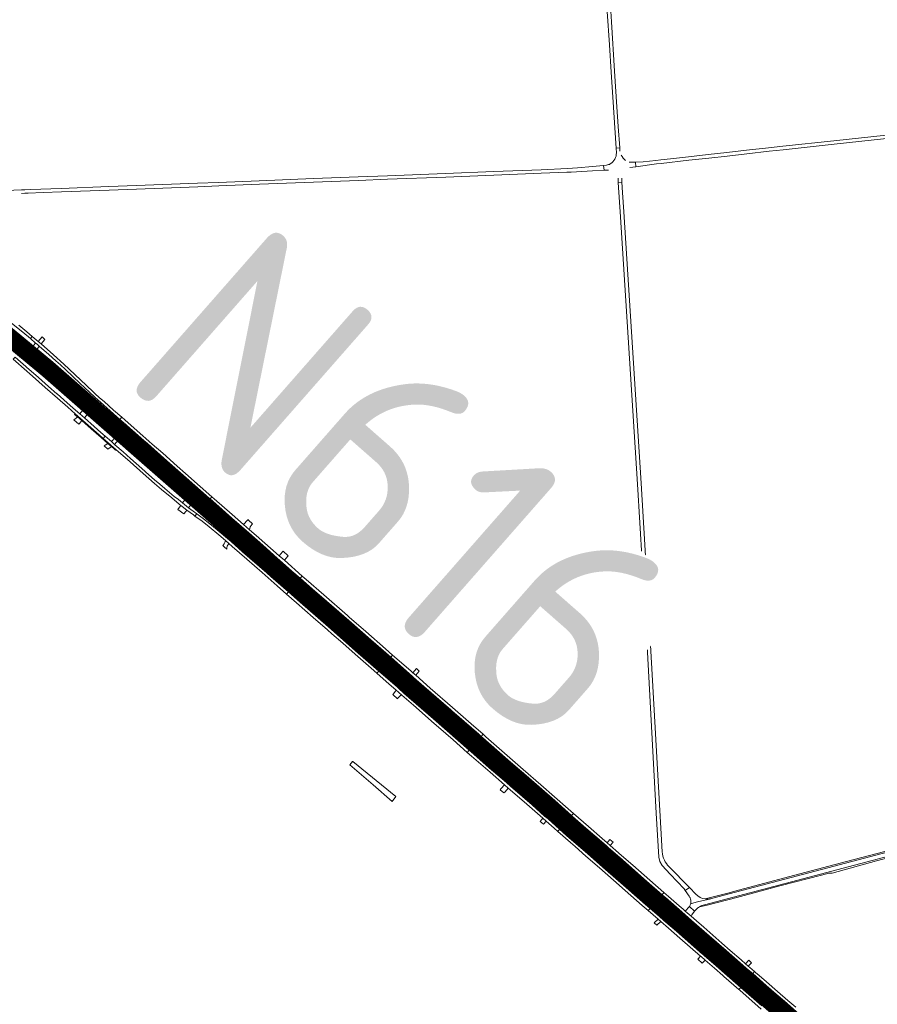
# Model space of a CAD drawing. Header units: metres. Extents: x 166325 to 190320, y 381923 to 404576.
# Tile 736 of 1056: x 173856 to 174570, y 397675 to 398494. Entities that reach past the tile are written whole.
import ezdxf

# ---------------------------------------------------------------- set-up
doc = ezdxf.new("R2010")
doc.units = ezdxf.units.M
for name, color, linetype, lineweight in [('B-WE-VH-VERHARDING_ASFALT-GV', 8, 'Continuous', 18), ('B-WE-VH-VERHARDING_BETON-GV', 8, 'Continuous', 18), ('B-WE-VH-VERHARDING_BETONSTRAATSTEEN-GV', 8, 'Continuous', 18), ('B-WE-VH-VERHARDING_HALFVERHARDING-GV', 8, 'Continuous', 18), ('B-WE-VH-VERHARDING_N-WEG', 8, 'Continuous', 18), ('B-WE-VH-VERHARDING_STRAATBAKSTEEN-GV', 8, 'Continuous', 18), ('X-XX-AL-TEKENBLAD-T50', 4, 'Continuous', 50)]:
    doc.layers.add(name, color=color, linetype=linetype, lineweight=lineweight)
doc.styles.add('NLCS-ISO-M500-T50', font='NLCS-ISO.ttf', dxfattribs={"height": 2.5})

msp = doc.modelspace()

# ---------------------------------------------------------------- linework, layer by layer
at = {"layer": 'B-WE-VH-VERHARDING_ASFALT-GV', "flags": 128}
for points in [[(174345.266, 398501.09), (174347.114, 398473.333), (174348.561, 398450.696), (174349.979, 398429.74), (174352.567, 398387.322), (174355.59, 398387.511), (174354.389, 398405.289), (174353.293, 398421.61), (174351.407, 398451.429), (174348.763, 398492.371), (174348.188, 398501.279)], [(174345.266, 398501.09), (174347.114, 398473.333), (174348.561, 398450.696), (174349.979, 398429.74), (174352.567, 398387.322), (174355.59, 398387.511), (174354.389, 398405.289), (174353.293, 398421.61), (174351.407, 398451.429), (174348.763, 398492.371), (174348.188, 398501.279)], [(174577.343, 398398.17), (174533.685, 398393.467), (174491.371, 398388.908), (174479.567, 398387.636), (174461.2, 398385.561), (174444.757, 398383.696), (174429.358, 398382.039), (174412.824, 398380.211), (174397.918, 398378.523), (174389.846, 398377.701), (174385.787, 398377.229), (174375.002, 398376.105), (174368.711, 398375.811), (174368.983, 398371.948), (174386.143, 398374.272), (174390.166, 398374.727), (174413.146, 398377.329), (174429.672, 398379.156), (174445.075, 398380.813), (174461.526, 398382.679), (174479.885, 398384.754), (174491.681, 398386.024), (174533.996, 398390.583), (174577.653, 398395.287)], [(174355.782, 398384.901), (174355.59, 398387.511), (174352.567, 398387.322), (174352.814, 398383.556)], [(174055.82, 398357.279), (174100.945, 398359.116), (174138.16, 398360.524), (174162.474, 398361.473), (174210.828, 398363.357), (174250.933, 398364.92), (174290.357, 398366.456), (174311.647, 398367.279), (174315.096, 398367.412), (174332.923, 398368.365), (174342.61, 398368.932), (174342.198, 398373.031), (174332.915, 398372.075), (174320.582, 398370.871), (174312.288, 398370.306), (174290.24, 398369.454), (174250.816, 398367.918), (174210.711, 398366.355), (174162.357, 398364.471), (174138.045, 398363.521), (174100.827, 398362.114), (174055.696, 398360.277), (174021.8, 398358.878), (174004.395, 398358.114), (173953.451, 398356.207), (173930.633, 398355.352), (173890.889, 398353.928), (173865.359, 398352.957), (173860.611, 398352.777), (173857.765, 398352.676), (173845.012, 398352.223)], [(174344.763, 398373.323), (174342.198, 398373.031), (174342.61, 398368.932), (174346.399, 398369.132)], [(174364.136, 398371.291), (174368.983, 398371.948), (174368.711, 398375.811)], [(173857.809, 398349.698), (173860.61, 398349.811), (173863.446, 398349.927), (173875.863, 398350.355), (173891, 398350.93), (173930.743, 398352.354), (173953.564, 398353.209), (174004.517, 398355.117), (174021.928, 398355.88), (174055.82, 398357.279)], [(174354.207, 398362.398), (174354.446, 398358.768), (174357.45, 398358.957), (174357.276, 398362.429)], [(174380.182, 397992.124), (174379.22, 398010.811), (174373.42, 398108.721), (174359.025, 398334.28), (174357.998, 398350.366), (174357.45, 398358.957), (174354.446, 398358.768), (174355.443, 398342.35), (174355.955, 398334.305), (174370.38, 398107.811), (174376.2, 398011.191), (174377.23, 397997.381), (174377.344, 397993.819), (174377.512, 397988.574), (174386.06, 397834.19), (174388.057, 397797.496), (174388.913, 397793.813), (174390.973, 397790.643), (174397.663, 397783.481), (174409.25, 397771.06), (174410.171, 397769.749), (174413.563, 397772.189), (174396.448, 397789.77)], [(173850.03, 398224.154), (173856.716, 398218.631), (173857.031, 398219.01), (173858.786, 398221.128), (173853.209, 398225.74)], [(174391.078, 397801.974), (174380.86, 397978.97), (174380.451, 397986.916), (174380.182, 397992.124)], [(174426.065, 397757.915), (174532.018, 397785.855), (174661.16, 397819.91), (174757.88, 397845.34), (174768.13, 397847.88), (174776.67, 397849.72), (174786.781, 397851.686), (174792.92, 397852.88), (174821.192, 397857.83), (174830.897, 397859.53), (174951.96, 397880.728), (174960.905, 397882.296), (174978.583, 397885.451), (174981.439, 397885.961)], [(174761.685, 397849.884), (174755.753, 397848.356), (174754.571, 397848.04), (174753.39, 397847.72), (174753.079, 397847.638), (174736.402, 397843.24), (174734.905, 397842.845), (174724.557, 397840.117), (174721.432, 397839.293), (174432.074, 397763.055), (174431.516, 397762.922), (174420.312, 397760.25), (174417.295, 397759.558), (174414.5, 397758.595)], [(174418.874, 397766.734), (174413.563, 397772.189), (174410.171, 397769.749), (174413.431, 397765.106)], [(174414.072, 397764.009), (174414.233, 397763.647), (174414.375, 397763.277), (174414.497, 397762.9), (174414.6, 397762.517)], [(174414.5, 397758.595), (174417.295, 397759.558), (174420.312, 397760.25), (174431.516, 397762.922)], [(174414.788, 397760.165), (174414.787, 397760.145)], [(174414.807, 397760.96), (174414.808, 397760.94)], [(174413.702, 397756.343), (174417.931, 397752.595), (174418.709, 397753.468), (174419.447, 397754.221)]]:
    msp.add_lwpolyline(points, dxfattribs=at)
at = {"layer": 'B-WE-VH-VERHARDING_ASFALT-GV'}
for points in [[(174352.814, 398383.556, -0.2712155), (174347.8, 398374.22)], [(174360.408, 398377.183, -0.0887884), (174356.805, 398381.475)], [(174347.8, 398374.22, -0.0945219), (174344.763, 398373.323)], [(174368.711, 398375.811, -0.0341441), (174363.527, 398375.762)], [(174392.847, 397794.974, -0.0956031), (174391.078, 397801.974)], [(174396.448, 397789.77, -0.0836789), (174392.847, 397794.974)], [(174426.868, 397762.729, -0.1687591), (174418.874, 397766.734)], [(174413.431, 397765.106, -0.0413011), (174414.072, 397764.009)], [(174414.5, 397758.595, -0.076244), (174413.702, 397756.343)], [(174414.787, 397760.145, -0.0521428), (174414.5, 397758.595)], [(174414.6, 397762.517, -0.0520425), (174414.807, 397760.96)], [(174414.808, 397760.94, -0.0258226), (174414.788, 397760.165)], [(174431.516, 397762.922, -0.0858383), (174426.868, 397762.729)], [(174419.447, 397754.221, -0.0514771), (174421.936, 397756.141)]]:
    msp.add_lwpolyline(points, format="xyb", dxfattribs=at)
at = {"layer": 'B-WE-VH-VERHARDING_ASFALT-GV', "flags": 128}
for points in [[(173858.521, 398225.537), (173846.998, 398234.823), (173836.796, 398242.837), (173829.856, 398248.041), (173818.584, 398256.075), (173808.248, 398263.062), (173808.058, 398263.19), (173798.41, 398269.548), (173789.339, 398275.158), (173785.995, 398277.25), (173779.009, 398281.344), (173778.833, 398281.044), (173777.378, 398278.56), (173782.386, 398275.745), (173792.64, 398269.456), (173802.61, 398263.017), (173814.964, 398254.693), (173824.804, 398247.836), (173834.396, 398240.735), (173843.817, 398233.349), (173853.209, 398225.74), (173858.786, 398221.128), (173860.55, 398223.256), (173860.845, 398223.611)], [(173889.773, 398194.944), (173878.544, 398204.536), (173862.444, 398218.104), (173858.786, 398221.128), (173857.031, 398219.01), (173856.716, 398218.631), (173858.336, 398217.293), (173868.881, 398208.474), (173878.939, 398200.016), (173890.112, 398190.493), (173892.215, 398188.677), (173899.077, 398182.752), (173908.256, 398174.998), (173917.667, 398166.823), (173923.569, 398161.727), (173932.551, 398153.909), (173932.688, 398153.788), (173932.83, 398153.949), (173934.677, 398156.05), (173925.469, 398164.127), (173917.104, 398171.425), (173908.117, 398179.169), (173898.933, 398187.056)], [(173870.104, 398215.898), (173868.849, 398216.976), (173867.171, 398218.368), (173864.534, 398220.554), (173860.845, 398223.611), (173860.55, 398223.256), (173858.786, 398221.128), (173862.444, 398218.104), (173878.544, 398204.536), (173889.773, 398194.944), (173898.933, 398187.056), (173908.117, 398179.169), (173917.104, 398171.425), (173925.469, 398164.127), (173934.677, 398156.05), (173936.494, 398158.117), (173936.623, 398158.263), (173927.291, 398166.429), (173917.546, 398175.06), (173905.729, 398185.214), (173894.316, 398195.165), (173883.911, 398204.031)], [(173934.677, 398156.05), (173932.83, 398153.949), (173932.688, 398153.788), (173935.725, 398151.08), (173942.804, 398144.858), (173943.347, 398144.381), (173947.812, 398140.441), (173964.392, 398125.862), (173976.415, 398115.259), (173993.981, 398099.703), (174003.283, 398091.507), (174007.21, 398088.047), (174007.681, 398087.63), (174007.829, 398087.798), (174009.689, 398089.92), (174007.444, 398091.891), (173978.256, 398117.685), (173951.245, 398141.515)], [(173942.38, 398153.209), (173941.196, 398154.249), (173936.677, 398158.216), (173936.623, 398158.263), (173936.494, 398158.117), (173934.677, 398156.05), (173951.245, 398141.515), (173978.256, 398117.685), (174007.444, 398091.891), (174009.689, 398089.92), (174011.526, 398092.014), (174011.696, 398092.208), (173995.148, 398106.737), (173975.942, 398123.825), (173961.625, 398136.312), (173954.787, 398142.316)], [(174032.301, 398070.072), (174009.689, 398089.92), (174007.829, 398087.798), (174007.681, 398087.63), (174024.583, 398072.68), (174029.191, 398068.648), (174038.805, 398060.361), (174065.787, 398036.597), (174067.567, 398035.017), (174082.849, 398021.601), (174083.004, 398021.778), (174084.875, 398023.911), (174070.577, 398036.452), (174052.493, 398052.335)], [(174032.301, 398070.072), (174052.493, 398052.335), (174070.577, 398036.452), (174084.875, 398023.911), (174086.732, 398026.029), (174086.915, 398026.236), (174073.889, 398037.724), (174070.81, 398040.439), (174065.571, 398044.969), (174056.32, 398052.969), (174046.002, 398062.051), (174035.568, 398071.236), (174028.875, 398077.128), (174016.505, 398087.987), (174016.332, 398088.139), (174011.696, 398092.208), (174011.526, 398092.014), (174009.689, 398089.92)], [(174088.569, 398020.671), (174084.875, 398023.911), (174083.004, 398021.778), (174082.849, 398021.601), (174097.148, 398009.049), (174119.265, 397989.682), (174144.153, 397967.91), (174151.486, 397961.517), (174158.069, 397955.777), (174158.199, 397955.925), (174160.058, 397958.053), (174133.759, 397981.018), (174106.731, 398004.753)], [(174161.91, 397960.171), (174162.078, 397960.363), (174153.679, 397967.706), (174132.094, 397986.527), (174113.143, 398003.206), (174093.457, 398020.471), (174092.714, 398021.122), (174086.915, 398026.236), (174086.732, 398026.029), (174084.875, 398023.911), (174088.569, 398020.671), (174106.731, 398004.753), (174133.759, 397981.018), (174160.058, 397958.053)], [(174188.172, 397933.438), (174180.64, 397940.034), (174160.922, 397957.298), (174160.058, 397958.053), (174158.199, 397955.925), (174158.069, 397955.777), (174169.387, 397945.908), (174170.38, 397945.035), (174170.845, 397944.626), (174172.387, 397943.27), (174180.831, 397935.844), (174181.632, 397935.14), (174182.104, 397934.724), (174195.995, 397922.509), (174217.169, 397903.964), (174218.226, 397903.04), (174218.397, 397903.236), (174220.259, 397905.367)], [(174162.078, 397960.363), (174161.91, 397960.171), (174160.058, 397958.053), (174160.922, 397957.298), (174180.64, 397940.034), (174188.172, 397933.438), (174220.259, 397905.367), (174222.11, 397907.484), (174222.271, 397907.669), (174215.205, 397913.873), (174212.905, 397915.891), (174195.032, 397931.574), (174182.901, 397942.169), (174181.069, 397943.768), (174179.939, 397944.755), (174177.353, 397947.013), (174173.246, 397950.601)], [(174222.271, 397907.669), (174222.11, 397907.484), (174220.259, 397905.367), (174231.07, 397895.909), (174260.418, 397870.221), (174285.286, 397848.488), (174310.586, 397826.367), (174312.446, 397828.489), (174312.644, 397828.715), (174292.502, 397846.277), (174270.596, 397865.479), (174269.355, 397866.545), (174254.284, 397879.667), (174238.736, 397893.281), (174233.916, 397897.444)], [(174260.418, 397870.221), (174231.07, 397895.909), (174220.259, 397905.367), (174218.397, 397903.236), (174218.226, 397903.04), (174237.807, 397885.941), (174262.144, 397864.674), (174269.731, 397858.014), (174286.141, 397843.742), (174293.965, 397836.858), (174300.701, 397830.93), (174308.591, 397824.091), (174308.744, 397824.265), (174310.586, 397826.367), (174285.286, 397848.488)], [(174348.625, 397793.148), (174330.568, 397808.911), (174312.44, 397824.746), (174310.586, 397826.367), (174308.744, 397824.265), (174308.591, 397824.091), (174308.656, 397824.034), (174326.959, 397808.058), (174347.101, 397790.502), (174368.281, 397771.95), (174375.465, 397765.652), (174383.881, 397758.273), (174384.09, 397758.512), (174385.962, 397760.651), (174366.743, 397777.341)], [(174345.655, 397799.826), (174338.952, 397805.696), (174333.81, 397810.199), (174312.689, 397828.675), (174312.644, 397828.715), (174312.446, 397828.489), (174310.586, 397826.367), (174312.44, 397824.746), (174330.568, 397808.911), (174348.625, 397793.148), (174366.743, 397777.341), (174385.962, 397760.651), (174387.805, 397762.757), (174387.907, 397762.873), (174369.545, 397779.124), (174352.749, 397793.613)], [(174414.862, 397735.4), (174387.129, 397759.638), (174385.962, 397760.651), (174384.09, 397758.512), (174383.881, 397758.273), (174385.657, 397756.716), (174389.665, 397753.224), (174397.906, 397746.045), (174399.921, 397744.29), (174402.899, 397741.62), (174404.926, 397739.876), (174420.206, 397726.679), (174426.072, 397721.572), (174426.363, 397721.318), (174428.802, 397719.194), (174430.201, 397717.977), (174432.589, 397715.898), (174437.35, 397711.753), (174448.148, 397702.343), (174459.332, 397692.637), (174459.465, 397692.79), (174461.3, 397694.893), (174438.217, 397715.039)], [(174463.157, 397697.022), (174463.36, 397697.255), (174461.328, 397699.033), (174458.539, 397701.489), (174454.28, 397705.24), (174449.189, 397709.723), (174441.133, 397716.572), (174417.781, 397736.889), (174399.632, 397752.695), (174388.377, 397762.458), (174387.907, 397762.873), (174387.805, 397762.757), (174385.962, 397760.651), (174387.129, 397759.638), (174414.862, 397735.4), (174438.217, 397715.039), (174461.3, 397694.893)], [(174504.529, 397657.219), (174488.193, 397671.438), (174472.064, 397685.5), (174461.3, 397694.893), (174459.465, 397692.79), (174459.332, 397692.637), (174460.429, 397691.685), (174471.71, 397681.799), (174486.436, 397669.026), (174494.761, 397661.711), (174496.173, 397660.514), (174501.165, 397656.141), (174508.465, 397649.793), (174515.765, 397643.444), (174528.287, 397632.448), (174542.667, 397619.555), (174542.887, 397619.356), (174545.122, 397621.851), (174536.588, 397629.332), (174522.641, 397641.437)], [(174463.36, 397697.255), (174463.157, 397697.022), (174461.3, 397694.893), (174472.064, 397685.5), (174488.193, 397671.438), (174504.529, 397657.219), (174522.641, 397641.437), (174536.588, 397629.332), (174545.122, 397621.851), (174547.391, 397624.383), (174547.284, 397624.479), (174537.2, 397633.367), (174524.675, 397643.864), (174515.132, 397652.105), (174510.838, 397655.857), (174506.276, 397659.777), (174497.333, 397667.56), (174483.015, 397680.061), (174479.243, 397683.354)]]:
    msp.add_lwpolyline(points, close=True, dxfattribs=at)
at = {"layer": 'B-WE-VH-VERHARDING_BETON-GV', "flags": 128}
for points in [[(173848.22, 398242.833), (173858.845, 398234.253), (173865.208, 398228.893), (173866.728, 398230.722), (173862.125, 398234.567), (173855.485, 398240.202)], [(174502.057, 397672.658), (174495.566, 397678.331), (174486.867, 397685.862), (174477.715, 397693.809), (174469.688, 397700.715), (174469.288, 397701.058), (174467.783, 397702.348), (174466.276, 397700.597), (174477.576, 397690.762), (174485.898, 397683.545), (174492.772, 397677.582), (174509.638, 397662.772)], [(174473.977, 397673.818), (174456.326, 397689.156), (174454.782, 397687.422), (174455.48, 397686.814), (174473.443, 397671.132)]]:
    msp.add_lwpolyline(points, dxfattribs=at)
for points in [[(173874.053, 398224.562), (173871.695, 398226.574), (173866.728, 398230.722), (173865.208, 398228.893), (173869.541, 398225.242), (173870.133, 398224.743), (173871.151, 398223.882), (173872.5, 398222.741), (173880.478, 398215.812), (173886.447, 398210.448), (173890.358, 398207), (173894.389, 398203.243), (173900.545, 398197.429), (173906.567, 398191.643), (173910.131, 398188.185), (173918.785, 398180.288), (173921.296, 398177.997), (173923.552, 398175.938), (173939.688, 398161.75), (173941.252, 398163.529), (173934.472, 398169.475), (173926.606, 398176.486), (173922.827, 398179.763), (173921.324, 398181.065), (173920.366, 398181.967), (173917.492, 398184.674), (173911.852, 398189.962), (173902.218, 398199.116), (173893.173, 398207.696), (173884.464, 398215.502)], [(173918.179, 398155.759), (173910.119, 398162.984), (173906.399, 398166.291), (173900.761, 398171.114), (173892.986, 398178.053), (173887.498, 398182.87), (173887.266, 398183.067), (173880.213, 398189.061), (173871.944, 398196.438), (173862.014, 398205.165), (173861.293, 398205.804), (173852.502, 398213.599), (173850.974, 398211.76), (173853.194, 398209.797), (173867.079, 398197.585), (173877.629, 398188.348), (173887.844, 398179.336), (173896.362, 398171.849), (173902.463, 398166.447), (173913.401, 398156.882), (173922.381, 398148.984), (173925.77, 398145.95), (173927.403, 398147.785), (173923.9, 398150.787)], [(173941.252, 398163.529), (173939.688, 398161.75), (173942.941, 398158.89), (173944.235, 398157.747), (173945.375, 398156.741), (173959.617, 398144.17), (173962.619, 398141.526), (173976.282, 398129.495), (173994.938, 398113.1), (174013.91, 398096.301), (174014.687, 398095.618), (174016.246, 398097.396), (174006.514, 398105.889), (173994.231, 398116.744), (173987.366, 398122.831), (173975.328, 398133.505), (173966.524, 398141.076), (173964.132, 398143.217), (173961.151, 398145.885), (173958.779, 398148.008), (173951.659, 398154.34), (173943.768, 398161.323)], [(173927.403, 398147.785), (173925.77, 398145.95), (173929.73, 398142.404), (173936.672, 398136.518), (173938.323, 398135.118), (173948.235, 398126.283), (173959.037, 398116.716), (173968.462, 398108.485), (173974.347, 398103.389), (173982.859, 398096.336), (173989.08, 398091.278), (173990.483, 398090.148), (173991.557, 398089.282), (173995.529, 398086.316), (174000.819, 398082.327), (174002.16, 398081.335), (174003.725, 398083.12), (174000.727, 398085.384), (173996.896, 398088.259), (173991.773, 398092.26), (173988.353, 398094.952), (173984.963, 398097.641), (173981.018, 398100.87), (173977.161, 398104.119), (173972.902, 398107.716), (173968.613, 398111.491), (173963.858, 398115.641), (173957.996, 398120.822), (173948.649, 398129.104), (173942.294, 398134.737), (173935.615, 398140.648), (173935.303, 398140.927), (173932.765, 398143.19)], [(174016.246, 398097.396), (174014.687, 398095.618), (174019.48, 398091.409), (174032.857, 398079.664), (174038.691, 398074.648), (174040.961, 398072.63), (174047.017, 398067.248), (174058.618, 398056.937), (174067.547, 398048.976), (174070.533, 398046.315), (174075.03, 398042.393), (174082.804, 398035.549), (174089.773, 398029.496), (174091.443, 398031.399), (174076.541, 398044.503), (174072.333, 398048.167), (174053.05, 398065.018), (174047.436, 398069.957), (174042.587, 398074.222), (174033.142, 398082.53), (174018.128, 398095.754)], [(174032.323, 398060.026), (174029.314, 398062.676), (174022.428, 398068.349), (174015.895, 398073.685), (174009.265, 398078.936), (174003.725, 398083.12), (174002.16, 398081.335), (174008.061, 398076.972), (174014.113, 398072.24), (174022.048, 398065.586), (174027.573, 398060.911), (174030.478, 398058.411), (174033.197, 398056.072), (174045.219, 398045.476), (174057.984, 398034.2), (174070.628, 398023.157), (174078.313, 398016.43), (174079.902, 398018.242), (174065.375, 398031.004), (174062.041, 398033.957), (174041.629, 398051.62)], [(174091.443, 398031.399), (174089.773, 398029.496), (174100.043, 398020.574), (174107.528, 398014.128), (174130.139, 397994.289), (174148.512, 397978.321), (174165.071, 397963.786), (174166.674, 397965.62), (174160.703, 397970.844), (174144.311, 397985.219), (174130.536, 397997.274), (174129.184, 397998.457), (174109.5, 398015.641), (174094.688, 398028.546)], [(174116.152, 397983.341), (174125.229, 397975.489), (174135.497, 397966.36), (174148.674, 397954.825), (174153.514, 397950.567), (174155.047, 397952.321), (174148.421, 397958.146), (174138.033, 397967.278), (174113.176, 397989.073), (174089.737, 398009.602), (174079.902, 398018.242), (174078.313, 398016.43), (174086.554, 398009.218), (174100.483, 397997.026), (174112.451, 397986.542)], [(174183.572, 397950.821), (174181.692, 397952.479), (174166.674, 397965.62), (174165.071, 397963.786), (174170.673, 397958.869), (174182.902, 397948.087), (174184.023, 397947.09), (174192.732, 397939.557), (174215.095, 397920.084), (174215.923, 397919.366), (174238.452, 397899.801), (174240.404, 397898.026), (174241.923, 397899.763), (174232.087, 397908.443), (174216.416, 397922.149), (174197.988, 397938.103), (174185.881, 397948.784)], [(174176.064, 397934.018), (174175.687, 397934.35), (174171.869, 397937.791), (174170.889, 397938.633), (174170.585, 397938.894), (174159.07, 397948.785), (174155.047, 397952.321), (174153.514, 397950.567), (174163.754, 397941.56), (174169.207, 397936.783), (174174.23, 397932.392), (174183.978, 397923.938), (174201.201, 397908.848), (174204.794, 397905.717), (174217.04, 397895.041), (174228.774, 397884.716), (174230.358, 397886.529), (174200.575, 397912.508)], [(174241.923, 397899.763), (174240.404, 397898.026), (174241.64, 397896.902), (174262.479, 397878.495), (174272.314, 397870.107), (174273.491, 397869.089), (174286.293, 397857.867), (174301.546, 397844.551), (174315.624, 397832.115), (174317.194, 397833.906), (174312.75, 397837.825), (174289.99, 397857.612), (174275.349, 397870.441), (174244.304, 397897.662)], [(174264.725, 397856.652), (174261.329, 397859.572), (174247.067, 397871.9), (174231.938, 397885.151), (174230.358, 397886.529), (174228.774, 397884.716), (174232.419, 397881.508), (174247.825, 397868.167), (174259.672, 397857.677), (174262.877, 397854.89), (174276.034, 397843.504), (174289.327, 397831.998), (174291.663, 397829.935), (174294.436, 397827.487), (174301.09, 397821.611), (174304.098, 397818.965), (174305.604, 397820.682), (174296.027, 397829.274), (174293.13, 397831.691), (174282.681, 397840.915)], [(174355.209, 397800.653), (174354.611, 397801.17), (174347.748, 397807.21), (174345.121, 397809.523), (174341.062, 397813.095), (174329.655, 397822.915), (174317.194, 397833.906), (174315.624, 397832.115), (174316.347, 397831.476), (174327.492, 397821.723), (174340.333, 397810.595), (174344.304, 397807.116), (174345.985, 397805.634), (174357.889, 397795.169), (174375.689, 397779.581), (174390.897, 397766.289), (174392.451, 397768.065), (174380.615, 397778.399), (174366.461, 397790.927)], [(174305.604, 397820.682), (174304.098, 397818.965), (174314.602, 397809.726), (174318.42, 397806.374), (174327.522, 397798.382), (174338.876, 397788.531), (174350.395, 397778.413), (174360.18, 397769.838), (174374.434, 397757.436), (174379.377, 397753.127), (174380.958, 397754.934), (174374.878, 397760.154), (174372.486, 397762.254), (174358.874, 397774.2), (174343.716, 397787.329), (174329.077, 397800.184), (174311.755, 397815.305)], [(174444.149, 397719.975), (174458.063, 397707.766), (174460.905, 397705.272), (174466.276, 397700.597), (174467.783, 397702.348), (174463.788, 397705.775), (174462.589, 397706.824), (174460.294, 397708.832), (174456.549, 397712.11), (174447.652, 397719.94), (174440.737, 397726.027), (174425.482, 397739.266), (174419.513, 397744.493), (174415.031, 397748.393), (174410.184, 397752.6), (174408.307, 397754.237), (174405.198, 397756.947), (174396.178, 397764.812), (174392.451, 397768.065), (174390.897, 397766.289), (174393.697, 397763.842), (174407.235, 397751.978), (174415.364, 397744.818), (174430.021, 397732.145)], [(174402.783, 397736.032), (174399.259, 397739.036), (174392.457, 397744.934), (174388.707, 397748.281), (174380.958, 397754.934), (174379.377, 397753.127), (174387.622, 397745.937), (174389.747, 397743.946), (174396.314, 397738.359), (174405.778, 397730.135), (174422.907, 397715.178), (174423.263, 397714.867), (174426.779, 397711.812), (174434.509, 397705.093), (174441.384, 397699.072), (174442.232, 397698.33), (174454.782, 397687.422), (174456.326, 397689.156), (174454.07, 397691.116), (174435.933, 397707.047), (174428.246, 397713.67), (174428.137, 397713.764), (174425.82, 397715.76), (174424.973, 397716.49), (174424.527, 397716.874), (174417.344, 397723.063)]]:
    msp.add_lwpolyline(points, close=True, dxfattribs=at)
at = {"layer": 'B-WE-VH-VERHARDING_BETONSTRAATSTEEN-GV', "flags": 128}
for points in [[(173872.5, 398222.741), (173871.151, 398223.882), (173870.133, 398224.743), (173869.541, 398225.242), (173866.537, 398221.398), (173864.534, 398220.554), (173867.171, 398218.368), (173868.849, 398216.976), (173870.104, 398215.898), (173870.054, 398219.159)], [(173871.695, 398226.574), (173874.053, 398224.562), (173877.269, 398228.257), (173875.053, 398230.51)], [(173908.554, 398169.012), (173906.399, 398166.291), (173910.119, 398162.984), (173913.395, 398166.717), (173917.667, 398166.823), (173908.256, 398174.998)], [(173901.346, 398161.35), (173905.651, 398157.636), (173906.204, 398158.364), (173907.99, 398160.713), (173904.29, 398163.928), (173903.32, 398162.823), (173902.506, 398162.18)], [(173935.303, 398140.927), (173938.34, 398144.352), (173942.804, 398144.858), (173935.725, 398151.08), (173935.796, 398146.608), (173932.765, 398143.19)], [(173930.02, 398141.419), (173929.8, 398141.61), (173927.451, 398140.211), (173926.502, 398139.646), (173929.711, 398136.877), (173930.588, 398137.531), (173932.661, 398139.077)], [(173991.773, 398092.26), (173996.896, 398088.259), (173999.049, 398090.958), (174003.283, 398091.507), (173993.981, 398099.703), (173993.968, 398095.011)], [(173991.557, 398089.282), (173990.483, 398090.148), (173989.362, 398088.677), (173987.91, 398086.772), (173992.909, 398083.082), (173994.449, 398084.983), (173995.529, 398086.316)], [(174046.285, 398078.43), (174045.798, 398077.875), (174042.587, 398074.222), (174047.436, 398069.957), (174048.053, 398072.337), (174049.681, 398074.489), (174050.02, 398074.937), (174046.79, 398077.958)], [(174040.961, 398072.63), (174035.568, 398071.236), (174046.002, 398062.051), (174047.017, 398067.248)], [(174029.191, 398068.648), (174029.696, 398066.144), (174029.761, 398064.388), (174029.618, 398063.444), (174029.314, 398062.676), (174032.323, 398060.026), (174034.22, 398060.803), (174035.711, 398061.041), (174036.993, 398060.938), (174038.805, 398060.361)], [(174030.478, 398058.411), (174027.573, 398060.911), (174026.923, 398059.285), (174026.399, 398058.308), (174025.741, 398057.195), (174025.279, 398056.713), (174026.879, 398055.36), (174028.76, 398053.77), (174028.678, 398054.628), (174028.639, 398055.034), (174028.874, 398056.333)], [(174069.842, 398046.127), (174065.571, 398044.969), (174070.81, 398040.439), (174073.889, 398037.724), (174074.86, 398041.697)], [(174096.017, 398023.271), (174098.74, 398020.904), (174099.678, 398020.141), (174100.043, 398020.574), (174089.773, 398029.496), (174082.804, 398035.549), (174075.03, 398042.393), (174070.533, 398046.315), (174067.547, 398048.976), (174067.165, 398048.514), (174069.842, 398046.127), (174074.86, 398041.697), (174082.411, 398035.096), (174089.376, 398029.043)], [(174075.533, 398052.1), (174075.12, 398051.592), (174072.333, 398048.167), (174076.541, 398044.503), (174079.44, 398047.91), (174079.786, 398048.317)], [(174181.069, 397943.768), (174184.023, 397947.09), (174182.902, 397948.087), (174179.939, 397944.755)], [(174188.638, 397952.387), (174186.414, 397954.332), (174183.572, 397950.821), (174185.881, 397948.784)], [(174170.845, 397944.626), (174171.618, 397939.403), (174170.889, 397938.633), (174171.869, 397937.791), (174175.687, 397934.35), (174176.609, 397935.299), (174181.632, 397935.14), (174180.831, 397935.844), (174172.387, 397943.27)], [(174169.207, 397936.783), (174169.171, 397935.656), (174167.085, 397933.197), (174166.744, 397932.794), (174170.688, 397929.253), (174171.063, 397929.677), (174173.437, 397932.355), (174174.23, 397932.392)], [(174262.877, 397854.89), (174259.672, 397857.677), (174257.005, 397854.64), (174256.673, 397854.261), (174256.071, 397853.575), (174259.296, 397850.91), (174259.902, 397851.584), (174260.208, 397851.924)], [(174262.144, 397864.674), (174262.445, 397860.813), (174261.329, 397859.572), (174264.725, 397856.652), (174265.469, 397857.537), (174269.731, 397858.014)], [(174293.965, 397836.858), (174293.13, 397831.691), (174296.027, 397829.274), (174300.701, 397830.93)], [(174294.436, 397827.487), (174291.663, 397829.935), (174289.346, 397827.312), (174292.119, 397824.863)], [(174345.121, 397809.523), (174347.748, 397807.21), (174350.126, 397809.913), (174347.499, 397812.225)], [(174345.985, 397805.634), (174344.304, 397807.116), (174338.952, 397805.696), (174345.655, 397799.826)], [(174389.665, 397753.224), (174389.393, 397748.99), (174388.707, 397748.281), (174392.457, 397744.934), (174393.347, 397745.723), (174397.906, 397746.045)], [(174415.364, 397744.818), (174407.235, 397751.978), (174399.632, 397752.695), (174417.781, 397736.889), (174416.591, 397738.654), (174415.62, 397740.129), (174415.028, 397741.26), (174414.713, 397742.236), (174414.726, 397743.189), (174415.006, 397744.117)], [(174417.931, 397752.595), (174413.702, 397756.343), (174410.184, 397752.6), (174415.031, 397748.393), (174415.549, 397749.587)], [(174389.747, 397743.946), (174387.622, 397745.937), (174384.399, 397742.749), (174386.513, 397741.027)], [(174426.363, 397721.318), (174425.733, 397719.249), (174424.527, 397716.874), (174424.973, 397716.49), (174425.82, 397715.76), (174428.137, 397713.764), (174428.246, 397713.67), (174429.572, 397715.066), (174432.589, 397715.898), (174430.201, 397717.977), (174428.802, 397719.194)], [(174422.907, 397715.178), (174420.52, 397712.518), (174424.273, 397709.207), (174426.779, 397711.812), (174423.263, 397714.867)], [(174460.294, 397708.832), (174462.589, 397706.824), (174465.366, 397709.726), (174463, 397711.869)], [(174460.905, 397705.272), (174458.063, 397707.766), (174455.47, 397705.554), (174454.28, 397705.24), (174458.539, 397701.489), (174459.078, 397703.159)]]:
    msp.add_lwpolyline(points, close=True, dxfattribs=at)
at = {"layer": 'B-WE-VH-VERHARDING_HALFVERHARDING-GV', "flags": 128}
for points in [[(175175.131, 397923.19), (175030.031, 397895.06), (174993.616, 397888.152), (174993.709, 397887.661), (174992.243, 397887.383), (174981.527, 397885.469), (174978.671, 397884.959), (174978.583, 397885.451), (174960.905, 397882.296), (174960.991, 397881.809), (174952.047, 397880.236), (174951.96, 397880.728), (174830.897, 397859.53), (174830.966, 397859.136), (174821.261, 397857.436), (174821.192, 397857.83), (174792.92, 397852.88), (174786.781, 397851.686), (174776.67, 397849.72), (174768.13, 397847.88), (174757.88, 397845.34), (174661.16, 397819.91), (174532.018, 397785.855), (174426.065, 397757.915)], [(174431.516, 397762.922), (174432.074, 397763.055), (174721.432, 397839.293), (174721.305, 397839.777), (174724.747, 397840.684), (174724.937, 397841.25), (174703.493, 397835.593), (174699.352, 397834.501), (174654.168, 397822.748), (174609.283, 397810.792), (174549.511, 397795.285), (174500.255, 397782.178), (174451.419, 397769.164)], [(174421.936, 397756.141), (174428.507, 397757.559), (174452.947, 397764.05), (174488.81, 397773.576), (174523.413, 397782.531), (174529.739, 397784.154), (174532.494, 397784.237), (174569.436, 397794.345), (174614.25, 397806.324)], [(174451.419, 397769.164), (174446.828, 397767.94), (174426.868, 397762.729)]]:
    msp.add_lwpolyline(points, dxfattribs=at)
msp.add_lwpolyline([(174133.411, 397877.114), (174133.357, 397877.05), (174130.916, 397874.201), (174150.393, 397857.76), (174166.195, 397843.793), (174169.19, 397847.9)], close=True, dxfattribs=at)
at = {"layer": 'B-WE-VH-VERHARDING_HALFVERHARDING-GV'}
msp.add_lwpolyline([(174426.065, 397757.915, 0.0740686), (174421.936, 397756.141)], format="xyb", dxfattribs=at)
at = {"layer": 'B-WE-VH-VERHARDING_N-WEG', "const_width": 15, "flags": 128}
msp.add_lwpolyline([(174543.69, 397622.747), (173879.2, 398204.089), (173832.453, 398242.781), (173790.707, 398270.883), (173741.877, 398297.054), (173652.078, 398335.088), (173546.976, 398379.183), (173505.868, 398402.953), (173453.188, 398438.797), (173413.568, 398474.865)], dxfattribs=at)
at = {"layer": 'B-WE-VH-VERHARDING_STRAATBAKSTEEN-GV', "flags": 128}
msp.add_lwpolyline([(173925.77, 398145.95), (173922.381, 398148.984), (173913.401, 398156.882), (173902.463, 398166.447), (173901.973, 398165.872), (173903.36, 398164.736), (173904.29, 398163.928), (173907.99, 398160.713), (173908.205, 398160.526), (173915.787, 398153.961), (173920.085, 398150.132), (173924.144, 398146.516), (173929.8, 398141.61), (173930.02, 398141.419), (173932.661, 398139.077), (173932.696, 398139.046), (173935.094, 398136.885), (173936.076, 398136), (173936.672, 398136.518), (173929.73, 398142.404)], close=True, dxfattribs=at)

# ---------------------------------------------------------------- next in the draw order: texts
at = {"layer": 'X-XX-AL-TEKENBLAD-T50', "insert": (173935.88, 398196.809), "char_height": 180, "attachment_point": 7, "rotation": 318.717426, "style": 'NLCS-ISO-M500-T50', "bg_fill": 3, "box_fill_scale": 1, "bg_fill_color": 256, "bg_fill_transparency": 0}
msp.add_mtext('N616', dxfattribs=at)

doc.saveas('drawing.dxf')
